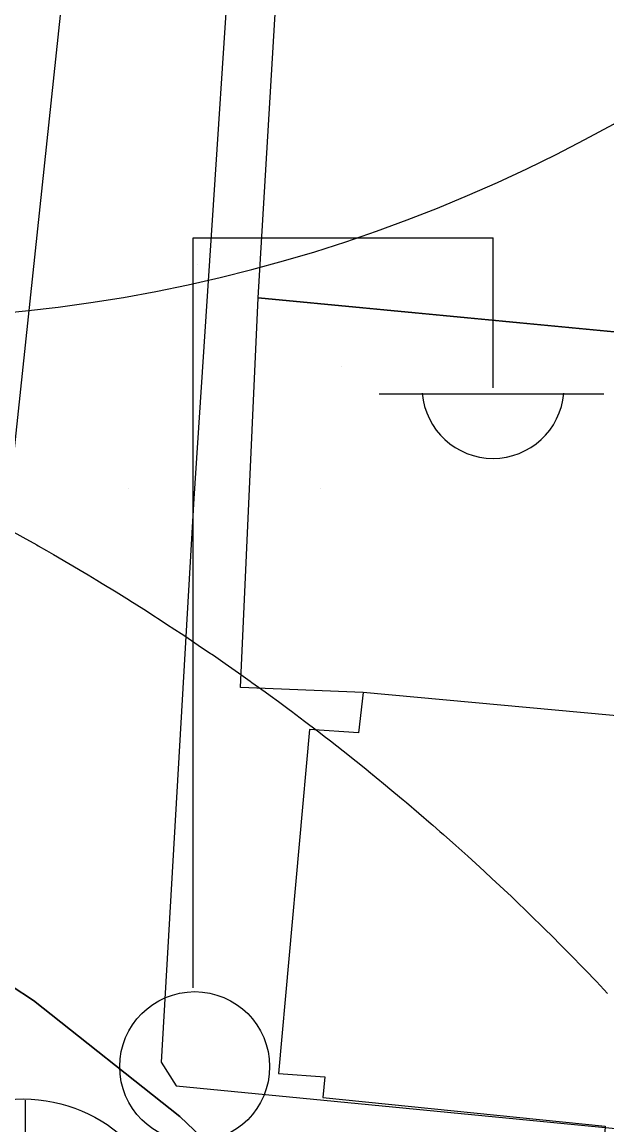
# Model space of a CAD drawing. Extents: x 417997 to 421451, y 4451742 to 4455216.
# Drawn here: x 420064.16 to 420077.81, y 4453621.73 to 4453647.46 of the extents above; entities that cross this region are included whole.
import ezdxf

# ---------------------------------------------------------------- set-up
doc = ezdxf.new("R2010")
doc.units = 0
for name, color, linetype in [('ADAKENARI', 7, 'Continuous'), ('B_Imalat', 7, 'Continuous'), ('B_Teras', 7, 'Continuous'), ('Default', 7, 'Continuous'), ('KALDIRIM', 7, 'Continuous'), ('PL_AYA_PARK_DINLENME', 7, 'Continuous'), ('PL_TURZM', 7, 'Continuous'), ('S_Elektrik_Diregi', 7, 'Continuous'), ('S_Rogar_Kapagi', 7, 'Continuous'), ('TR_PARKALANI', 7, 'Continuous'), ('TR_TİCT', 7, 'Continuous'), ('Yol_Sose', 7, 'Continuous')]:
    doc.layers.add(name, color=color, linetype=linetype)

# ---------------------------------------------------------------- blocks, each defined once
blk = doc.blocks.new('POINT_DISPLAY')
at = {"layer": 'Default'}
blk.add_line((0, 0), (0, 0), dxfattribs=at)

msp = doc.modelspace()

# ---------------------------------------------------------------- linework, layer by layer
at = {"layer": 'ADAKENARI'}
for p, q in [((420060.775, 4453627.018), (420064.425, 4453624.636)), ((420060.775, 4453627.018), (420064.425, 4453624.636)), ((420064.425, 4453624.636), (420067.841, 4453621.93)), ((420064.425, 4453624.636), (420067.841, 4453621.93)), ((420067.841, 4453621.93), (420070.995, 4453618.921)), ((420067.841, 4453621.93), (420070.995, 4453618.921))]:
    msp.add_line(p, q, dxfattribs=at)
at = {"layer": 'B_Imalat'}
for points in [[(420069.667, 4453641.025), (420070.209, 4453649.996), (420094.396, 4453647.96), (420093.937, 4453638.707)], [(420072.118, 4453631.816), (420069.253, 4453631.932), (420069.667, 4453641.025), (420092.645, 4453638.83), (420092.583, 4453629.515), (420089.455, 4453630.224)], [(420089.66, 4453621.152), (420091.971, 4453620.938), (420092.583, 4453629.515), (420089.455, 4453630.224), (420072.118, 4453631.816), (420072.01, 4453630.88), (420070.864, 4453630.957), (420070.864, 4453630.957), (420070.147, 4453622.932), (420071.225, 4453622.852), (420071.177, 4453622.367), (420077.769, 4453621.698), (420077.709, 4453620.611), (420084.755, 4453620.139), (420084.911, 4453621.106), (420088.476, 4453620.818), (420088.547, 4453621.214)]]:
    msp.add_lwpolyline(points, close=True, dxfattribs=at)
at = {"layer": 'B_Teras'}
msp.add_lwpolyline([(420090.248, 4453629.629), (420089.399, 4453629.699), (420089.455, 4453630.224), (420072.118, 4453631.816), (420072.01, 4453630.88), (420070.864, 4453630.957), (420070.147, 4453622.932), (420071.225, 4453622.852), (420071.177, 4453622.367), (420077.769, 4453621.698), (420077.709, 4453620.611), (420084.755, 4453620.139), (420084.911, 4453621.106), (420088.476, 4453620.818), (420088.547, 4453621.214), (420089.66, 4453621.152)], close=True, dxfattribs=at)
at = {"layer": 'KALDIRIM'}
msp.add_lwpolyline([(420063.81, 4453635.643), (420064.172, 4453635.443), (420064.5, 4453635.259), (420064.533, 4453635.241), (420064.727, 4453635.13), (420064.891, 4453635.035), (420065.249, 4453634.828), (420065.605, 4453634.617), (420065.702, 4453634.559), (420065.899, 4453634.44), (420066.028, 4453634.362), (420066.353, 4453634.163), (420066.665, 4453633.969), (420066.676, 4453633.962), (420066.998, 4453633.759), (420067.274, 4453633.582), (420067.319, 4453633.553), (420067.617, 4453633.359), (420067.638, 4453633.345), (420067.956, 4453633.136), (420068.272, 4453632.924), (420068.556, 4453632.731), (420068.587, 4453632.709), (420068.623, 4453632.685), (420068.901, 4453632.493), (420069.213, 4453632.275), (420069.482, 4453632.084), (420069.524, 4453632.054), (420069.833, 4453631.832), (420069.946, 4453631.749), (420070.14, 4453631.607), (420070.396, 4453631.418), (420070.446, 4453631.381), (420070.751, 4453631.152), (420071.054, 4453630.921), (420071.242, 4453630.776), (420071.295, 4453630.735), (420071.355, 4453630.688), (420071.655, 4453630.453), (420071.954, 4453630.216), (420072.181, 4453630.034), (420072.246, 4453629.981), (420072.25, 4453629.978), (420072.509, 4453629.766), (420072.545, 4453629.737), (420072.839, 4453629.494), (420073.053, 4453629.315), (420073.131, 4453629.249), (420073.421, 4453629.002), (420073.709, 4453628.753), (420073.747, 4453628.72), (420073.91, 4453628.578), (420073.996, 4453628.503), (420074.281, 4453628.25), (420074.564, 4453627.996), (420074.752, 4453627.825), (420074.846, 4453627.739), (420074.955, 4453627.639), (420075.126, 4453627.481), (420075.404, 4453627.221), (420075.579, 4453627.055), (420075.681, 4453626.959), (420075.955, 4453626.695), (420076.131, 4453626.524), (420076.228, 4453626.429), (420076.391, 4453626.269), (420076.499, 4453626.161), (420076.768, 4453625.892), (420077.036, 4453625.621), (420077.186, 4453625.466), (420077.274, 4453625.376), (420077.301, 4453625.348), (420077.565, 4453625.073), (420077.827, 4453624.796)], dxfattribs=at)
msp.add_lwpolyline([(420063.81, 4453635.643), (420064.172, 4453635.443), (420064.5, 4453635.259), (420064.533, 4453635.241), (420064.727, 4453635.13), (420064.891, 4453635.035), (420065.249, 4453634.828), (420065.605, 4453634.617), (420065.702, 4453634.559), (420065.899, 4453634.44), (420066.028, 4453634.362), (420066.353, 4453634.163), (420066.665, 4453633.969), (420066.676, 4453633.962), (420066.998, 4453633.759), (420067.274, 4453633.582), (420067.319, 4453633.553), (420067.617, 4453633.359), (420067.638, 4453633.345), (420067.956, 4453633.136), (420068.272, 4453632.924), (420068.556, 4453632.731), (420068.587, 4453632.709), (420068.623, 4453632.685), (420068.901, 4453632.493), (420069.213, 4453632.275), (420069.482, 4453632.084), (420069.524, 4453632.054), (420069.833, 4453631.832), (420069.946, 4453631.749), (420070.14, 4453631.607), (420070.396, 4453631.418), (420070.446, 4453631.381), (420070.751, 4453631.152), (420071.054, 4453630.921), (420071.242, 4453630.776), (420071.295, 4453630.735), (420071.355, 4453630.688), (420071.655, 4453630.453), (420071.954, 4453630.216), (420072.181, 4453630.034), (420072.246, 4453629.981), (420072.25, 4453629.978), (420072.509, 4453629.766), (420072.545, 4453629.737), (420072.839, 4453629.494), (420073.053, 4453629.315), (420073.131, 4453629.249), (420073.421, 4453629.002), (420073.709, 4453628.753), (420073.747, 4453628.72), (420073.91, 4453628.578), (420073.996, 4453628.503), (420074.281, 4453628.25), (420074.564, 4453627.996), (420074.752, 4453627.825), (420074.846, 4453627.739), (420074.955, 4453627.639), (420075.126, 4453627.481), (420075.404, 4453627.221), (420075.579, 4453627.055), (420075.681, 4453626.959), (420075.955, 4453626.695), (420076.131, 4453626.524), (420076.228, 4453626.429), (420076.391, 4453626.269), (420076.499, 4453626.161), (420076.768, 4453625.892), (420077.036, 4453625.621), (420077.186, 4453625.466), (420077.274, 4453625.376), (420077.301, 4453625.348), (420077.565, 4453625.073), (420077.827, 4453624.796)], dxfattribs=at)
msp.add_arc((420060.427, 4453676.52), 36, 103.8315, 339.6589, dxfattribs=at)
msp.add_arc((420060.427, 4453676.52), 36, 103.8315, 339.6589, dxfattribs=at)
at = {"layer": 'PL_AYA_PARK_DINLENME'}
msp.add_lwpolyline([(420063.81, 4453635.643), (420064.172, 4453635.443), (420064.5, 4453635.259), (420064.533, 4453635.241), (420064.727, 4453635.13), (420064.891, 4453635.035), (420065.249, 4453634.828), (420065.605, 4453634.617), (420065.702, 4453634.559), (420065.899, 4453634.44), (420066.028, 4453634.362), (420066.353, 4453634.163), (420066.665, 4453633.969), (420066.676, 4453633.962), (420066.998, 4453633.759), (420067.274, 4453633.582), (420067.319, 4453633.553), (420067.617, 4453633.359), (420067.638, 4453633.345), (420067.956, 4453633.136), (420068.272, 4453632.924), (420068.556, 4453632.731), (420068.587, 4453632.709), (420068.623, 4453632.685), (420068.901, 4453632.493), (420069.213, 4453632.275), (420069.482, 4453632.084), (420069.524, 4453632.054), (420069.833, 4453631.832), (420069.946, 4453631.749), (420070.14, 4453631.607), (420070.396, 4453631.418), (420070.446, 4453631.381), (420070.751, 4453631.152), (420071.054, 4453630.921), (420071.242, 4453630.776), (420071.295, 4453630.735), (420071.355, 4453630.688), (420071.655, 4453630.453), (420071.954, 4453630.216), (420072.181, 4453630.034), (420072.246, 4453629.981), (420072.509, 4453629.766), (420072.545, 4453629.737), (420072.839, 4453629.494), (420073.053, 4453629.315), (420073.131, 4453629.249), (420073.421, 4453629.002), (420073.709, 4453628.753), (420073.747, 4453628.72), (420073.91, 4453628.578), (420073.996, 4453628.503), (420074.281, 4453628.25), (420074.564, 4453627.996), (420074.752, 4453627.825), (420074.846, 4453627.739), (420074.955, 4453627.639), (420075.126, 4453627.481), (420075.404, 4453627.221), (420075.579, 4453627.055), (420075.681, 4453626.959), (420075.955, 4453626.695), (420076.131, 4453626.524), (420076.228, 4453626.429), (420076.391, 4453626.269), (420076.499, 4453626.161), (420076.768, 4453625.892), (420077.036, 4453625.621), (420077.186, 4453625.466), (420077.274, 4453625.376), (420077.301, 4453625.348), (420077.565, 4453625.073), (420077.827, 4453624.796)], dxfattribs=at)
msp.add_lwpolyline([(420063.81, 4453635.643), (420064.172, 4453635.443), (420064.5, 4453635.259), (420064.533, 4453635.241), (420064.727, 4453635.13), (420064.891, 4453635.035), (420065.249, 4453634.828), (420065.605, 4453634.617), (420065.702, 4453634.559), (420065.899, 4453634.44), (420066.028, 4453634.362), (420066.353, 4453634.163), (420066.665, 4453633.969), (420066.676, 4453633.962), (420066.998, 4453633.759), (420067.274, 4453633.582), (420067.319, 4453633.553), (420067.617, 4453633.359), (420067.638, 4453633.345), (420067.956, 4453633.136), (420068.272, 4453632.924), (420068.556, 4453632.731), (420068.587, 4453632.709), (420068.623, 4453632.685), (420068.901, 4453632.493), (420069.213, 4453632.275), (420069.482, 4453632.084), (420069.524, 4453632.054), (420069.833, 4453631.832), (420069.946, 4453631.749), (420070.14, 4453631.607), (420070.396, 4453631.418), (420070.446, 4453631.381), (420070.751, 4453631.152), (420071.054, 4453630.921), (420071.242, 4453630.776), (420071.295, 4453630.735), (420071.355, 4453630.688), (420071.655, 4453630.453), (420071.954, 4453630.216), (420072.181, 4453630.034), (420072.246, 4453629.981), (420072.509, 4453629.766), (420072.545, 4453629.737), (420072.839, 4453629.494), (420073.053, 4453629.315), (420073.131, 4453629.249), (420073.421, 4453629.002), (420073.709, 4453628.753), (420073.747, 4453628.72), (420073.91, 4453628.578), (420073.996, 4453628.503), (420074.281, 4453628.25), (420074.564, 4453627.996), (420074.752, 4453627.825), (420074.846, 4453627.739), (420074.955, 4453627.639), (420075.126, 4453627.481), (420075.404, 4453627.221), (420075.579, 4453627.055), (420075.681, 4453626.959), (420075.955, 4453626.695), (420076.131, 4453626.524), (420076.228, 4453626.429), (420076.391, 4453626.269), (420076.499, 4453626.161), (420076.768, 4453625.892), (420077.036, 4453625.621), (420077.186, 4453625.466), (420077.274, 4453625.376), (420077.301, 4453625.348), (420077.565, 4453625.073), (420077.827, 4453624.796)], dxfattribs=at)
msp.add_arc((420060.427, 4453676.52), 36, 103.8315, 339.6589, dxfattribs=at)
msp.add_arc((420060.427, 4453676.52), 36, 103.8315, 339.6589, dxfattribs=at)
at = {"layer": 'PL_TURZM'}
msp.add_lwpolyline([(420070.995, 4453618.921), (420067.841, 4453621.93), (420064.425, 4453624.636), (420060.775, 4453627.018), (420056.922, 4453629.055), (420052.898, 4453630.731), (420048.738, 4453632.03), (420044.726, 4453633.283), (420040.844, 4453634.897), (420037.126, 4453636.859), (420033.602, 4453639.152), (420030.303, 4453641.757), (420027.255, 4453644.652), (420024.484, 4453647.814), (420022.013, 4453651.215), (420019.864, 4453654.827), (420018.053, 4453658.621), (420016.596, 4453662.564), (420015.02, 4453666.802), (420013.05, 4453670.871), (420010.701, 4453674.734)], dxfattribs=at)
msp.add_lwpolyline([(420070.995, 4453618.921), (420067.841, 4453621.93), (420064.425, 4453624.636), (420060.775, 4453627.018), (420056.922, 4453629.055), (420052.898, 4453630.731), (420048.738, 4453632.03), (420044.726, 4453633.283), (420040.844, 4453634.897), (420037.126, 4453636.859), (420033.602, 4453639.152), (420030.303, 4453641.757), (420027.255, 4453644.652), (420024.484, 4453647.814), (420022.013, 4453651.215), (420019.864, 4453654.827), (420018.053, 4453658.621), (420016.596, 4453662.564), (420015.02, 4453666.802), (420013.05, 4453670.871), (420010.701, 4453674.734)], dxfattribs=at)
at = {"layer": 'S_Elektrik_Diregi'}
for p, q in [((420068.151, 4453624.925), (420068.151, 4453642.425)), ((420068.151, 4453642.425), (420075.151, 4453642.425)), ((420075.151, 4453638.925), (420075.151, 4453642.425)), ((420072.491, 4453638.785), (420077.741, 4453638.785))]:
    msp.add_line(p, q, dxfattribs=at)
msp.add_circle((420068.187, 4453623.089), 1.75, dxfattribs=at)
msp.add_arc((420075.151, 4453638.938), 1.658, 184.8384, 355.1464, dxfattribs=at)
at = {"layer": 'S_Rogar_Kapagi'}
msp.add_line((420064.239, 4453615.307), (420064.239, 4453622.307), dxfattribs=at)
msp.add_circle((420064.186, 4453618.835), 3.5, dxfattribs=at)
at = {"layer": 'TR_TİCT'}
msp.add_lwpolyline([(420070.995, 4453618.921), (420067.841, 4453621.93), (420064.425, 4453624.636), (420060.775, 4453627.018), (420056.922, 4453629.055), (420052.898, 4453630.731), (420048.738, 4453632.03), (420044.726, 4453633.283), (420040.844, 4453634.897), (420037.126, 4453636.859), (420033.602, 4453639.152), (420030.303, 4453641.757), (420027.255, 4453644.652), (420024.484, 4453647.814), (420022.013, 4453651.215), (420019.864, 4453654.827), (420018.053, 4453658.621), (420016.596, 4453662.564), (420015.02, 4453666.802), (420013.05, 4453670.871), (420010.701, 4453674.734)], dxfattribs=at)
msp.add_lwpolyline([(420070.995, 4453618.921), (420067.841, 4453621.93), (420064.425, 4453624.636), (420060.775, 4453627.018), (420056.922, 4453629.055), (420052.898, 4453630.731), (420048.738, 4453632.03), (420044.726, 4453633.283), (420040.844, 4453634.897), (420037.126, 4453636.859), (420033.602, 4453639.152), (420030.303, 4453641.757), (420027.255, 4453644.652), (420024.484, 4453647.814), (420022.013, 4453651.215), (420019.864, 4453654.827), (420018.053, 4453658.621), (420016.596, 4453662.564), (420015.02, 4453666.802), (420013.05, 4453670.871), (420010.701, 4453674.734)], dxfattribs=at)
at = {"layer": 'Yol_Sose'}
for points in [[(420067.313, 4453682.42), (420066.358, 4453665.617), (420065.116, 4453648.29), (420062.5, 4453623.715), (420062.135, 4453623.459), (420061.921, 4453623.4), (420061.258, 4453623.333), (420050.408, 4453623.596), (420040.725, 4453624.245), (420040.5, 4453624.391), (420040.489, 4453624.943), (420041.684, 4453637.532), (420042.617, 4453651.623), (420043.789, 4453669.546), (420044.699, 4453686.744), (420045.305, 4453692.182)], [(420069.312, 4453691.307), (420069.586, 4453682.524), (420070.557, 4453672.891), (420069.402, 4453655.123), (420068.167, 4453636.343), (420067.406, 4453623.196), (420067.755, 4453622.645), (420090.358, 4453620.45), (420094.085, 4453620.379), (420096.286, 4453619.292), (420096.806, 4453617.631), (420098.367, 4453614.066), (420100.161, 4453613.415), (420101.647, 4453614.323), (420102.995, 4453616.373), (420104.131, 4453628.197), (420105.764, 4453646.897), (420108.638, 4453662.893), (420109.594, 4453676.476)]]:
    msp.add_lwpolyline(points, dxfattribs=at)

# ---------------------------------------------------------------- block references
at = {"layer": 'TR_PARKALANI', "xscale": 0.1, "yscale": 0.10000000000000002}
for p in [(420068.254, 4453641.797), (420068.254, 4453641.797), (420071.608, 4453639.418), (420071.608, 4453639.418), (420075.154, 4453639.418), (420075.154, 4453639.418), (420066.644, 4453636.581), (420066.644, 4453636.581), (420071.135, 4453636.581), (420071.135, 4453636.581)]:
    msp.add_blockref('POINT_DISPLAY', p, dxfattribs=at)

doc.saveas('drawing.dxf')
